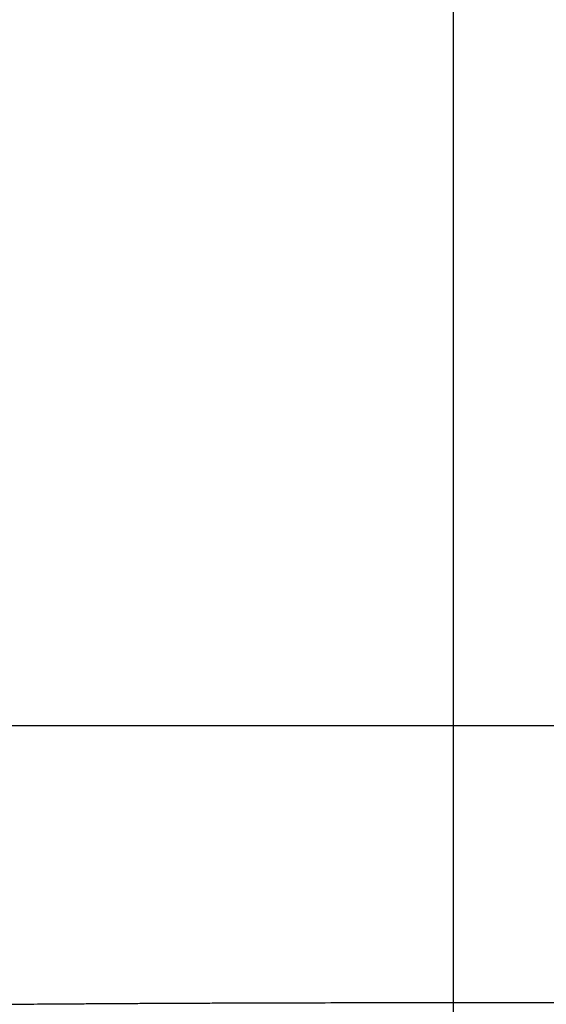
# Model space of a CAD drawing. Header units: centimetres. Extents: x -131 to 30, y 97 to 149.
# Tile 381 of 656: x -50.542 to -50.111, y 143.587 to 144.393. Entities that reach past the tile are written whole.
import ezdxf

# ---------------------------------------------------------------- set-up
doc = ezdxf.new("R2010")
doc.units = ezdxf.units.CM
doc.layers.add('Calque 02', color=7, linetype='Continuous', true_color=0x7d26cd)
doc.layers.add('SOLIDE1', color=7, linetype='Continuous', true_color=0xffffff)

msp = doc.modelspace()

# ---------------------------------------------------------------- linework, layer by layer
at = {"layer": 'Calque 02'}
for points in [[(-108.87303, 143.81548, 45.13493), (-49.87303, 143.81548, 45.13493), (9.12697, 143.81548, 45.13493)], [(-108.87303, 143.81548, 16.13493), (-49.87303, 143.81548, 16.13493), (9.12697, 143.81548, 16.13493)], [(-108.87303, 143.81548, 31.63493), (-49.87303, 143.81548, 31.63493), (9.12697, 143.81548, 31.63493)]]:
    msp.add_open_spline(points, degree=2, dxfattribs=at)
at = {"layer": 'SOLIDE1'}
msp.add_rational_spline([(-50.18746, 145.23536, 75.79715), (-50.18744, 142.92392, 75.627), (-50.18744, 142.91833, 73.34096)], [0.999995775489, 0.733907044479, 1], degree=2, dxfattribs=at)
msp.add_rational_spline([(-50.18746, 145.23536, 75.79715), (-50.18744, 142.92392, 75.627), (-50.18744, 142.91833, 73.34096)], [0.999995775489, 0.733907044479, 1], degree=2, dxfattribs=at)
msp.add_open_spline([(-50.55415, 143.58747, 75.01723), (-50.4368, 143.58835, 75.01699), (-50.31945, 143.58924, 75.01674), (-50.05545, 143.58923, 75.01674), (-49.9381, 143.58835, 75.01699), (-49.82075, 143.58747, 75.01723)], degree=5, dxfattribs=at)
msp.add_open_spline([(-50.55415, 143.58747, 75.01723), (-50.4368, 143.58835, 75.01699), (-50.31945, 143.58924, 75.01674), (-50.05545, 143.58923, 75.01674), (-49.9381, 143.58835, 75.01699), (-49.82075, 143.58747, 75.01723)], degree=5, dxfattribs=at)

doc.saveas('drawing.dxf')
